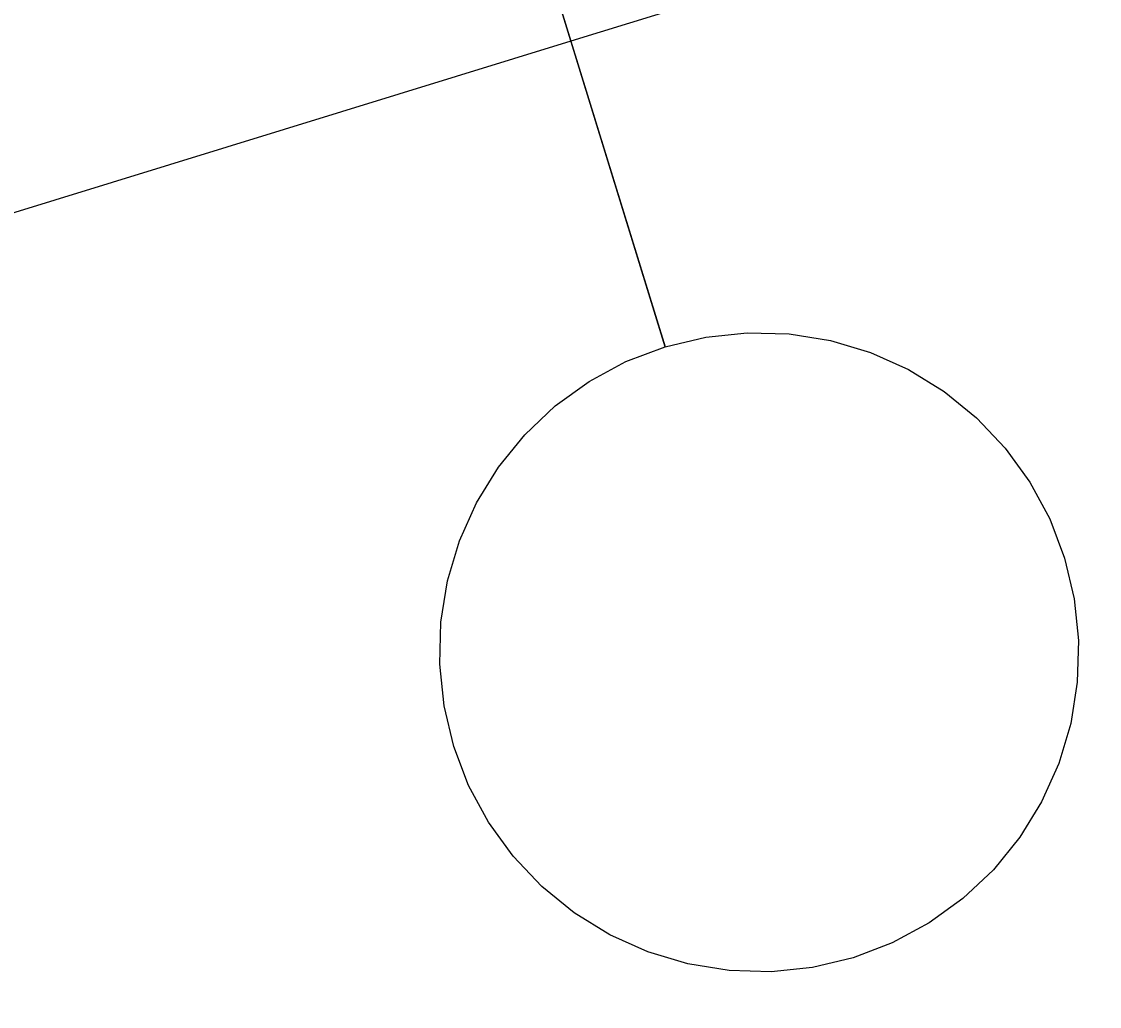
# Model space of a CAD drawing. Extents: x 6540402 to 6566579, y 5525343 to 5532423.
# Drawn here: x 6562602.573 to 6562603.416, y 5529678.126 to 5529678.896 of the extents above; entities that cross this region are included whole.
import ezdxf

# ---------------------------------------------------------------- set-up
doc = ezdxf.new("R2010")
doc.units = 0
doc.layers.add('IR_ps_geometria', color=7, linetype='Continuous')
doc.layers.add('TOR_PS_T-tory projektowane', color=7, linetype='Continuous')

msp = doc.modelspace()

# ---------------------------------------------------------------- linework, layer by layer
at = {"layer": 'IR_ps_geometria'}
msp.add_lwpolyline([(6562602.9287, 5529679.11952), (6562603.00232, 5529678.88061), (6562603.07594, 5529678.64169), (6562603.10775, 5529678.64926), (6562603.14028, 5529678.65261), (6562603.17297, 5529678.65168), (6562603.20526, 5529678.64649), (6562603.23659, 5529678.63714), (6562603.26644, 5529678.62377), (6562603.29428, 5529678.60663), (6562603.31965, 5529678.58599), (6562603.34211, 5529678.56222), (6562603.36127, 5529678.53572), (6562603.37682, 5529678.50695), (6562603.38847, 5529678.4764), (6562603.39603, 5529678.44458), (6562603.39938, 5529678.41205), (6562603.39846, 5529678.37936), (6562603.39327, 5529678.34708), (6562603.38391, 5529678.31574), (6562603.37055, 5529678.2859), (6562603.3534, 5529678.25805), (6562603.33277, 5529678.23268), (6562603.309, 5529678.21022), (6562603.2825, 5529678.19106), (6562603.25373, 5529678.17552), (6562603.22317, 5529678.16386), (6562603.19136, 5529678.1563), (6562603.15883, 5529678.15295), (6562603.12614, 5529678.15388), (6562603.09385, 5529678.15906), (6562603.06252, 5529678.16842), (6562603.03267, 5529678.18178), (6562603.00483, 5529678.19893), (6562602.97946, 5529678.21957), (6562602.957, 5529678.24334), (6562602.93783, 5529678.26983), (6562602.92229, 5529678.29861), (6562602.91064, 5529678.32916), (6562602.90307, 5529678.36097), (6562602.89973, 5529678.3935), (6562602.90065, 5529678.42619), (6562602.90584, 5529678.45848), (6562602.91519, 5529678.48982), (6562602.92856, 5529678.51966), (6562602.94571, 5529678.54751), (6562602.96634, 5529678.57288), (6562602.99011, 5529678.59533), (6562603.01661, 5529678.6145), (6562603.04538, 5529678.63004), (6562603.07594, 5529678.64169), (6562602.9287, 5529679.11952)], dxfattribs=at)
msp.add_lwpolyline([(6562602.9287, 5529679.11952), (6562603.00232, 5529678.88061), (6562603.07594, 5529678.64169), (6562603.10775, 5529678.64926), (6562603.14028, 5529678.65261), (6562603.17297, 5529678.65168), (6562603.20526, 5529678.64649), (6562603.23659, 5529678.63714), (6562603.26644, 5529678.62377), (6562603.29428, 5529678.60663), (6562603.31965, 5529678.58599), (6562603.34211, 5529678.56222), (6562603.36127, 5529678.53572), (6562603.37682, 5529678.50695), (6562603.38847, 5529678.4764), (6562603.39603, 5529678.44458), (6562603.39938, 5529678.41205), (6562603.39846, 5529678.37936), (6562603.39327, 5529678.34708), (6562603.38391, 5529678.31574), (6562603.37055, 5529678.2859), (6562603.3534, 5529678.25805), (6562603.33277, 5529678.23268), (6562603.309, 5529678.21022), (6562603.2825, 5529678.19106), (6562603.25373, 5529678.17552), (6562603.22317, 5529678.16386), (6562603.19136, 5529678.1563), (6562603.15883, 5529678.15295), (6562603.12614, 5529678.15388), (6562603.09385, 5529678.15906), (6562603.06252, 5529678.16842), (6562603.03267, 5529678.18178), (6562603.00483, 5529678.19893), (6562602.97946, 5529678.21957), (6562602.957, 5529678.24334), (6562602.93783, 5529678.26983), (6562602.92229, 5529678.29861), (6562602.91064, 5529678.32916), (6562602.90307, 5529678.36097), (6562602.89973, 5529678.3935), (6562602.90065, 5529678.42619), (6562602.90584, 5529678.45848), (6562602.91519, 5529678.48982), (6562602.92856, 5529678.51966), (6562602.94571, 5529678.54751), (6562602.96634, 5529678.57288), (6562602.99011, 5529678.59533), (6562603.01661, 5529678.6145), (6562603.04538, 5529678.63004), (6562603.07594, 5529678.64169), (6562602.9287, 5529679.11952)], dxfattribs=at)
msp.add_lwpolyline([(6562602.9287, 5529679.11952), (6562603.00232, 5529678.88061), (6562603.07594, 5529678.64169), (6562603.10775, 5529678.64926), (6562603.14028, 5529678.65261), (6562603.17297, 5529678.65168), (6562603.20526, 5529678.64649), (6562603.23659, 5529678.63714), (6562603.26644, 5529678.62377), (6562603.29428, 5529678.60663), (6562603.31965, 5529678.58599), (6562603.34211, 5529678.56222), (6562603.36127, 5529678.53572), (6562603.37682, 5529678.50695), (6562603.38847, 5529678.4764), (6562603.39603, 5529678.44458), (6562603.39938, 5529678.41205), (6562603.39846, 5529678.37936), (6562603.39327, 5529678.34708), (6562603.38391, 5529678.31574), (6562603.37055, 5529678.2859), (6562603.3534, 5529678.25805), (6562603.33277, 5529678.23268), (6562603.309, 5529678.21022), (6562603.2825, 5529678.19106), (6562603.25373, 5529678.17552), (6562603.22317, 5529678.16386), (6562603.19136, 5529678.1563), (6562603.15883, 5529678.15295), (6562603.12614, 5529678.15388), (6562603.09385, 5529678.15906), (6562603.06252, 5529678.16842), (6562603.03267, 5529678.18178), (6562603.00483, 5529678.19893), (6562602.97946, 5529678.21957), (6562602.957, 5529678.24334), (6562602.93783, 5529678.26983), (6562602.92229, 5529678.29861), (6562602.91064, 5529678.32916), (6562602.90307, 5529678.36097), (6562602.89973, 5529678.3935), (6562602.90065, 5529678.42619), (6562602.90584, 5529678.45848), (6562602.91519, 5529678.48982), (6562602.92856, 5529678.51966), (6562602.94571, 5529678.54751), (6562602.96634, 5529678.57288), (6562602.99011, 5529678.59533), (6562603.01661, 5529678.6145), (6562603.04538, 5529678.63004), (6562603.07594, 5529678.64169), (6562602.9287, 5529679.11952)], dxfattribs=at)
msp.add_lwpolyline([(6562602.9287, 5529679.11952), (6562603.00232, 5529678.88061), (6562603.07594, 5529678.64169), (6562603.10775, 5529678.64926), (6562603.14028, 5529678.65261), (6562603.17297, 5529678.65168), (6562603.20526, 5529678.64649), (6562603.23659, 5529678.63714), (6562603.26644, 5529678.62377), (6562603.29428, 5529678.60663), (6562603.31965, 5529678.58599), (6562603.34211, 5529678.56222), (6562603.36127, 5529678.53572), (6562603.37682, 5529678.50695), (6562603.38847, 5529678.4764), (6562603.39603, 5529678.44458), (6562603.39938, 5529678.41205), (6562603.39846, 5529678.37936), (6562603.39327, 5529678.34708), (6562603.38391, 5529678.31574), (6562603.37055, 5529678.2859), (6562603.3534, 5529678.25805), (6562603.33277, 5529678.23268), (6562603.309, 5529678.21022), (6562603.2825, 5529678.19106), (6562603.25373, 5529678.17552), (6562603.22317, 5529678.16386), (6562603.19136, 5529678.1563), (6562603.15883, 5529678.15295), (6562603.12614, 5529678.15388), (6562603.09385, 5529678.15906), (6562603.06252, 5529678.16842), (6562603.03267, 5529678.18178), (6562603.00483, 5529678.19893), (6562602.97946, 5529678.21957), (6562602.957, 5529678.24334), (6562602.93783, 5529678.26983), (6562602.92229, 5529678.29861), (6562602.91064, 5529678.32916), (6562602.90307, 5529678.36097), (6562602.89973, 5529678.3935), (6562602.90065, 5529678.42619), (6562602.90584, 5529678.45848), (6562602.91519, 5529678.48982), (6562602.92856, 5529678.51966), (6562602.94571, 5529678.54751), (6562602.96634, 5529678.57288), (6562602.99011, 5529678.59533), (6562603.01661, 5529678.6145), (6562603.04538, 5529678.63004), (6562603.07594, 5529678.64169), (6562602.9287, 5529679.11952)], dxfattribs=at)
msp.add_lwpolyline([(6562602.9287, 5529679.11952), (6562603.00232, 5529678.88061), (6562603.07594, 5529678.64169), (6562603.10775, 5529678.64926), (6562603.14028, 5529678.65261), (6562603.17297, 5529678.65168), (6562603.20526, 5529678.64649), (6562603.23659, 5529678.63714), (6562603.26644, 5529678.62377), (6562603.29428, 5529678.60663), (6562603.31965, 5529678.58599), (6562603.34211, 5529678.56222), (6562603.36127, 5529678.53572), (6562603.37682, 5529678.50695), (6562603.38847, 5529678.4764), (6562603.39603, 5529678.44458), (6562603.39938, 5529678.41205), (6562603.39846, 5529678.37936), (6562603.39327, 5529678.34708), (6562603.38391, 5529678.31574), (6562603.37055, 5529678.2859), (6562603.3534, 5529678.25805), (6562603.33277, 5529678.23268), (6562603.309, 5529678.21022), (6562603.2825, 5529678.19106), (6562603.25373, 5529678.17552), (6562603.22317, 5529678.16386), (6562603.19136, 5529678.1563), (6562603.15883, 5529678.15295), (6562603.12614, 5529678.15388), (6562603.09385, 5529678.15906), (6562603.06252, 5529678.16842), (6562603.03267, 5529678.18178), (6562603.00483, 5529678.19893), (6562602.97946, 5529678.21957), (6562602.957, 5529678.24334), (6562602.93783, 5529678.26983), (6562602.92229, 5529678.29861), (6562602.91064, 5529678.32916), (6562602.90307, 5529678.36097), (6562602.89973, 5529678.3935), (6562602.90065, 5529678.42619), (6562602.90584, 5529678.45848), (6562602.91519, 5529678.48982), (6562602.92856, 5529678.51966), (6562602.94571, 5529678.54751), (6562602.96634, 5529678.57288), (6562602.99011, 5529678.59533), (6562603.01661, 5529678.6145), (6562603.04538, 5529678.63004), (6562603.07594, 5529678.64169), (6562602.9287, 5529679.11952)], dxfattribs=at)
msp.add_lwpolyline([(6562602.9287, 5529679.11952), (6562603.00232, 5529678.88061), (6562603.07594, 5529678.64169), (6562603.10775, 5529678.64926), (6562603.14028, 5529678.65261), (6562603.17297, 5529678.65168), (6562603.20526, 5529678.64649), (6562603.23659, 5529678.63714), (6562603.26644, 5529678.62377), (6562603.29428, 5529678.60663), (6562603.31965, 5529678.58599), (6562603.34211, 5529678.56222), (6562603.36127, 5529678.53572), (6562603.37682, 5529678.50695), (6562603.38847, 5529678.4764), (6562603.39603, 5529678.44458), (6562603.39938, 5529678.41205), (6562603.39846, 5529678.37936), (6562603.39327, 5529678.34708), (6562603.38391, 5529678.31574), (6562603.37055, 5529678.2859), (6562603.3534, 5529678.25805), (6562603.33277, 5529678.23268), (6562603.309, 5529678.21022), (6562603.2825, 5529678.19106), (6562603.25373, 5529678.17552), (6562603.22317, 5529678.16386), (6562603.19136, 5529678.1563), (6562603.15883, 5529678.15295), (6562603.12614, 5529678.15388), (6562603.09385, 5529678.15906), (6562603.06252, 5529678.16842), (6562603.03267, 5529678.18178), (6562603.00483, 5529678.19893), (6562602.97946, 5529678.21957), (6562602.957, 5529678.24334), (6562602.93783, 5529678.26983), (6562602.92229, 5529678.29861), (6562602.91064, 5529678.32916), (6562602.90307, 5529678.36097), (6562602.89973, 5529678.3935), (6562602.90065, 5529678.42619), (6562602.90584, 5529678.45848), (6562602.91519, 5529678.48982), (6562602.92856, 5529678.51966), (6562602.94571, 5529678.54751), (6562602.96634, 5529678.57288), (6562602.99011, 5529678.59533), (6562603.01661, 5529678.6145), (6562603.04538, 5529678.63004), (6562603.07594, 5529678.64169), (6562602.9287, 5529679.11952)], dxfattribs=at)
msp.add_lwpolyline([(6562602.9287, 5529679.11952), (6562603.00232, 5529678.88061), (6562603.07594, 5529678.64169), (6562603.10775, 5529678.64926), (6562603.14028, 5529678.65261), (6562603.17297, 5529678.65168), (6562603.20526, 5529678.64649), (6562603.23659, 5529678.63714), (6562603.26644, 5529678.62377), (6562603.29428, 5529678.60663), (6562603.31965, 5529678.58599), (6562603.34211, 5529678.56222), (6562603.36127, 5529678.53572), (6562603.37682, 5529678.50695), (6562603.38847, 5529678.4764), (6562603.39603, 5529678.44458), (6562603.39938, 5529678.41205), (6562603.39846, 5529678.37936), (6562603.39327, 5529678.34708), (6562603.38391, 5529678.31574), (6562603.37055, 5529678.2859), (6562603.3534, 5529678.25805), (6562603.33277, 5529678.23268), (6562603.309, 5529678.21022), (6562603.2825, 5529678.19106), (6562603.25373, 5529678.17552), (6562603.22317, 5529678.16386), (6562603.19136, 5529678.1563), (6562603.15883, 5529678.15295), (6562603.12614, 5529678.15388), (6562603.09385, 5529678.15906), (6562603.06252, 5529678.16842), (6562603.03267, 5529678.18178), (6562603.00483, 5529678.19893), (6562602.97946, 5529678.21957), (6562602.957, 5529678.24334), (6562602.93783, 5529678.26983), (6562602.92229, 5529678.29861), (6562602.91064, 5529678.32916), (6562602.90307, 5529678.36097), (6562602.89973, 5529678.3935), (6562602.90065, 5529678.42619), (6562602.90584, 5529678.45848), (6562602.91519, 5529678.48982), (6562602.92856, 5529678.51966), (6562602.94571, 5529678.54751), (6562602.96634, 5529678.57288), (6562602.99011, 5529678.59533), (6562603.01661, 5529678.6145), (6562603.04538, 5529678.63004), (6562603.07594, 5529678.64169), (6562602.9287, 5529679.11952)], dxfattribs=at)
msp.add_lwpolyline([(6562602.9287, 5529679.11952), (6562603.00232, 5529678.88061), (6562603.07594, 5529678.64169), (6562603.10775, 5529678.64926), (6562603.14028, 5529678.65261), (6562603.17297, 5529678.65168), (6562603.20526, 5529678.64649), (6562603.23659, 5529678.63714), (6562603.26644, 5529678.62377), (6562603.29428, 5529678.60663), (6562603.31965, 5529678.58599), (6562603.34211, 5529678.56222), (6562603.36127, 5529678.53572), (6562603.37682, 5529678.50695), (6562603.38847, 5529678.4764), (6562603.39603, 5529678.44458), (6562603.39938, 5529678.41205), (6562603.39846, 5529678.37936), (6562603.39327, 5529678.34708), (6562603.38391, 5529678.31574), (6562603.37055, 5529678.2859), (6562603.3534, 5529678.25805), (6562603.33277, 5529678.23268), (6562603.309, 5529678.21022), (6562603.2825, 5529678.19106), (6562603.25373, 5529678.17552), (6562603.22317, 5529678.16386), (6562603.19136, 5529678.1563), (6562603.15883, 5529678.15295), (6562603.12614, 5529678.15388), (6562603.09385, 5529678.15906), (6562603.06252, 5529678.16842), (6562603.03267, 5529678.18178), (6562603.00483, 5529678.19893), (6562602.97946, 5529678.21957), (6562602.957, 5529678.24334), (6562602.93783, 5529678.26983), (6562602.92229, 5529678.29861), (6562602.91064, 5529678.32916), (6562602.90307, 5529678.36097), (6562602.89973, 5529678.3935), (6562602.90065, 5529678.42619), (6562602.90584, 5529678.45848), (6562602.91519, 5529678.48982), (6562602.92856, 5529678.51966), (6562602.94571, 5529678.54751), (6562602.96634, 5529678.57288), (6562602.99011, 5529678.59533), (6562603.01661, 5529678.6145), (6562603.04538, 5529678.63004), (6562603.07594, 5529678.64169), (6562602.9287, 5529679.11952)], dxfattribs=at)
msp.add_lwpolyline([(6562602.9287, 5529679.11952), (6562603.00232, 5529678.88061), (6562603.07594, 5529678.64169), (6562603.10775, 5529678.64926), (6562603.14028, 5529678.65261), (6562603.17297, 5529678.65168), (6562603.20526, 5529678.64649), (6562603.23659, 5529678.63714), (6562603.26644, 5529678.62377), (6562603.29428, 5529678.60663), (6562603.31965, 5529678.58599), (6562603.34211, 5529678.56222), (6562603.36127, 5529678.53572), (6562603.37682, 5529678.50695), (6562603.38847, 5529678.4764), (6562603.39603, 5529678.44458), (6562603.39938, 5529678.41205), (6562603.39846, 5529678.37936), (6562603.39327, 5529678.34708), (6562603.38391, 5529678.31574), (6562603.37055, 5529678.2859), (6562603.3534, 5529678.25805), (6562603.33277, 5529678.23268), (6562603.309, 5529678.21022), (6562603.2825, 5529678.19106), (6562603.25373, 5529678.17552), (6562603.22317, 5529678.16386), (6562603.19136, 5529678.1563), (6562603.15883, 5529678.15295), (6562603.12614, 5529678.15388), (6562603.09385, 5529678.15906), (6562603.06252, 5529678.16842), (6562603.03267, 5529678.18178), (6562603.00483, 5529678.19893), (6562602.97946, 5529678.21957), (6562602.957, 5529678.24334), (6562602.93783, 5529678.26983), (6562602.92229, 5529678.29861), (6562602.91064, 5529678.32916), (6562602.90307, 5529678.36097), (6562602.89973, 5529678.3935), (6562602.90065, 5529678.42619), (6562602.90584, 5529678.45848), (6562602.91519, 5529678.48982), (6562602.92856, 5529678.51966), (6562602.94571, 5529678.54751), (6562602.96634, 5529678.57288), (6562602.99011, 5529678.59533), (6562603.01661, 5529678.6145), (6562603.04538, 5529678.63004), (6562603.07594, 5529678.64169), (6562602.9287, 5529679.11952)], dxfattribs=at)
msp.add_lwpolyline([(6562602.9287, 5529679.11952), (6562603.00232, 5529678.88061), (6562603.07594, 5529678.64169), (6562603.10775, 5529678.64926), (6562603.14028, 5529678.65261), (6562603.17297, 5529678.65168), (6562603.20526, 5529678.64649), (6562603.23659, 5529678.63714), (6562603.26644, 5529678.62377), (6562603.29428, 5529678.60663), (6562603.31965, 5529678.58599), (6562603.34211, 5529678.56222), (6562603.36127, 5529678.53572), (6562603.37682, 5529678.50695), (6562603.38847, 5529678.4764), (6562603.39603, 5529678.44458), (6562603.39938, 5529678.41205), (6562603.39846, 5529678.37936), (6562603.39327, 5529678.34708), (6562603.38391, 5529678.31574), (6562603.37055, 5529678.2859), (6562603.3534, 5529678.25805), (6562603.33277, 5529678.23268), (6562603.309, 5529678.21022), (6562603.2825, 5529678.19106), (6562603.25373, 5529678.17552), (6562603.22317, 5529678.16386), (6562603.19136, 5529678.1563), (6562603.15883, 5529678.15295), (6562603.12614, 5529678.15388), (6562603.09385, 5529678.15906), (6562603.06252, 5529678.16842), (6562603.03267, 5529678.18178), (6562603.00483, 5529678.19893), (6562602.97946, 5529678.21957), (6562602.957, 5529678.24334), (6562602.93783, 5529678.26983), (6562602.92229, 5529678.29861), (6562602.91064, 5529678.32916), (6562602.90307, 5529678.36097), (6562602.89973, 5529678.3935), (6562602.90065, 5529678.42619), (6562602.90584, 5529678.45848), (6562602.91519, 5529678.48982), (6562602.92856, 5529678.51966), (6562602.94571, 5529678.54751), (6562602.96634, 5529678.57288), (6562602.99011, 5529678.59533), (6562603.01661, 5529678.6145), (6562603.04538, 5529678.63004), (6562603.07594, 5529678.64169), (6562602.9287, 5529679.11952)], dxfattribs=at)
msp.add_lwpolyline([(6562602.9287, 5529679.11952), (6562603.00232, 5529678.88061), (6562603.07594, 5529678.64169), (6562603.10775, 5529678.64926), (6562603.14028, 5529678.65261), (6562603.17297, 5529678.65168), (6562603.20526, 5529678.64649), (6562603.23659, 5529678.63714), (6562603.26644, 5529678.62377), (6562603.29428, 5529678.60663), (6562603.31965, 5529678.58599), (6562603.34211, 5529678.56222), (6562603.36127, 5529678.53572), (6562603.37682, 5529678.50695), (6562603.38847, 5529678.4764), (6562603.39603, 5529678.44458), (6562603.39938, 5529678.41205), (6562603.39846, 5529678.37936), (6562603.39327, 5529678.34708), (6562603.38391, 5529678.31574), (6562603.37055, 5529678.2859), (6562603.3534, 5529678.25805), (6562603.33277, 5529678.23268), (6562603.309, 5529678.21022), (6562603.2825, 5529678.19106), (6562603.25373, 5529678.17552), (6562603.22317, 5529678.16386), (6562603.19136, 5529678.1563), (6562603.15883, 5529678.15295), (6562603.12614, 5529678.15388), (6562603.09385, 5529678.15906), (6562603.06252, 5529678.16842), (6562603.03267, 5529678.18178), (6562603.00483, 5529678.19893), (6562602.97946, 5529678.21957), (6562602.957, 5529678.24334), (6562602.93783, 5529678.26983), (6562602.92229, 5529678.29861), (6562602.91064, 5529678.32916), (6562602.90307, 5529678.36097), (6562602.89973, 5529678.3935), (6562602.90065, 5529678.42619), (6562602.90584, 5529678.45848), (6562602.91519, 5529678.48982), (6562602.92856, 5529678.51966), (6562602.94571, 5529678.54751), (6562602.96634, 5529678.57288), (6562602.99011, 5529678.59533), (6562603.01661, 5529678.6145), (6562603.04538, 5529678.63004), (6562603.07594, 5529678.64169), (6562602.9287, 5529679.11952)], dxfattribs=at)
msp.add_lwpolyline([(6562602.9287, 5529679.11952), (6562603.00232, 5529678.88061), (6562603.07594, 5529678.64169), (6562603.10775, 5529678.64926), (6562603.14028, 5529678.65261), (6562603.17297, 5529678.65168), (6562603.20526, 5529678.64649), (6562603.23659, 5529678.63714), (6562603.26644, 5529678.62377), (6562603.29428, 5529678.60663), (6562603.31965, 5529678.58599), (6562603.34211, 5529678.56222), (6562603.36127, 5529678.53572), (6562603.37682, 5529678.50695), (6562603.38847, 5529678.4764), (6562603.39603, 5529678.44458), (6562603.39938, 5529678.41205), (6562603.39846, 5529678.37936), (6562603.39327, 5529678.34708), (6562603.38391, 5529678.31574), (6562603.37055, 5529678.2859), (6562603.3534, 5529678.25805), (6562603.33277, 5529678.23268), (6562603.309, 5529678.21022), (6562603.2825, 5529678.19106), (6562603.25373, 5529678.17552), (6562603.22317, 5529678.16386), (6562603.19136, 5529678.1563), (6562603.15883, 5529678.15295), (6562603.12614, 5529678.15388), (6562603.09385, 5529678.15906), (6562603.06252, 5529678.16842), (6562603.03267, 5529678.18178), (6562603.00483, 5529678.19893), (6562602.97946, 5529678.21957), (6562602.957, 5529678.24334), (6562602.93783, 5529678.26983), (6562602.92229, 5529678.29861), (6562602.91064, 5529678.32916), (6562602.90307, 5529678.36097), (6562602.89973, 5529678.3935), (6562602.90065, 5529678.42619), (6562602.90584, 5529678.45848), (6562602.91519, 5529678.48982), (6562602.92856, 5529678.51966), (6562602.94571, 5529678.54751), (6562602.96634, 5529678.57288), (6562602.99011, 5529678.59533), (6562603.01661, 5529678.6145), (6562603.04538, 5529678.63004), (6562603.07594, 5529678.64169), (6562602.9287, 5529679.11952)], dxfattribs=at)
msp.add_lwpolyline([(6562602.9287, 5529679.11952), (6562603.00232, 5529678.88061), (6562603.07594, 5529678.64169), (6562603.10775, 5529678.64926), (6562603.14028, 5529678.65261), (6562603.17297, 5529678.65168), (6562603.20526, 5529678.64649), (6562603.23659, 5529678.63714), (6562603.26644, 5529678.62377), (6562603.29428, 5529678.60663), (6562603.31965, 5529678.58599), (6562603.34211, 5529678.56222), (6562603.36127, 5529678.53572), (6562603.37682, 5529678.50695), (6562603.38847, 5529678.4764), (6562603.39603, 5529678.44458), (6562603.39938, 5529678.41205), (6562603.39846, 5529678.37936), (6562603.39327, 5529678.34708), (6562603.38391, 5529678.31574), (6562603.37055, 5529678.2859), (6562603.3534, 5529678.25805), (6562603.33277, 5529678.23268), (6562603.309, 5529678.21022), (6562603.2825, 5529678.19106), (6562603.25373, 5529678.17552), (6562603.22317, 5529678.16386), (6562603.19136, 5529678.1563), (6562603.15883, 5529678.15295), (6562603.12614, 5529678.15388), (6562603.09385, 5529678.15906), (6562603.06252, 5529678.16842), (6562603.03267, 5529678.18178), (6562603.00483, 5529678.19893), (6562602.97946, 5529678.21957), (6562602.957, 5529678.24334), (6562602.93783, 5529678.26983), (6562602.92229, 5529678.29861), (6562602.91064, 5529678.32916), (6562602.90307, 5529678.36097), (6562602.89973, 5529678.3935), (6562602.90065, 5529678.42619), (6562602.90584, 5529678.45848), (6562602.91519, 5529678.48982), (6562602.92856, 5529678.51966), (6562602.94571, 5529678.54751), (6562602.96634, 5529678.57288), (6562602.99011, 5529678.59533), (6562603.01661, 5529678.6145), (6562603.04538, 5529678.63004), (6562603.07594, 5529678.64169), (6562602.9287, 5529679.11952)], dxfattribs=at)
msp.add_lwpolyline([(6562602.9287, 5529679.11952), (6562603.00232, 5529678.88061), (6562603.07594, 5529678.64169), (6562603.10775, 5529678.64926), (6562603.14028, 5529678.65261), (6562603.17297, 5529678.65168), (6562603.20526, 5529678.64649), (6562603.23659, 5529678.63714), (6562603.26644, 5529678.62377), (6562603.29428, 5529678.60663), (6562603.31965, 5529678.58599), (6562603.34211, 5529678.56222), (6562603.36127, 5529678.53572), (6562603.37682, 5529678.50695), (6562603.38847, 5529678.4764), (6562603.39603, 5529678.44458), (6562603.39938, 5529678.41205), (6562603.39846, 5529678.37936), (6562603.39327, 5529678.34708), (6562603.38391, 5529678.31574), (6562603.37055, 5529678.2859), (6562603.3534, 5529678.25805), (6562603.33277, 5529678.23268), (6562603.309, 5529678.21022), (6562603.2825, 5529678.19106), (6562603.25373, 5529678.17552), (6562603.22317, 5529678.16386), (6562603.19136, 5529678.1563), (6562603.15883, 5529678.15295), (6562603.12614, 5529678.15388), (6562603.09385, 5529678.15906), (6562603.06252, 5529678.16842), (6562603.03267, 5529678.18178), (6562603.00483, 5529678.19893), (6562602.97946, 5529678.21957), (6562602.957, 5529678.24334), (6562602.93783, 5529678.26983), (6562602.92229, 5529678.29861), (6562602.91064, 5529678.32916), (6562602.90307, 5529678.36097), (6562602.89973, 5529678.3935), (6562602.90065, 5529678.42619), (6562602.90584, 5529678.45848), (6562602.91519, 5529678.48982), (6562602.92856, 5529678.51966), (6562602.94571, 5529678.54751), (6562602.96634, 5529678.57288), (6562602.99011, 5529678.59533), (6562603.01661, 5529678.6145), (6562603.04538, 5529678.63004), (6562603.07594, 5529678.64169), (6562602.9287, 5529679.11952)], dxfattribs=at)
at = {"layer": 'TOR_PS_T-tory projektowane'}
msp.add_line((6562628.22417, 5529686.65238), (6562603.00232, 5529678.88061), dxfattribs=at)
msp.add_lwpolyline([(6562603.00232, 5529678.88061), (6562598.75485, 5529677.572), (6562594.50711, 5529676.26446), (6562590.25872, 5529674.95901), (6562586.00937, 5529673.65671), (6562581.75873, 5529672.35861), (6562577.50649, 5529671.06575), (6562573.25235, 5529669.7792), (6562568.99598, 5529668.5), (6562564.73705, 5529667.2292)], dxfattribs=at)

doc.saveas('drawing.dxf')
